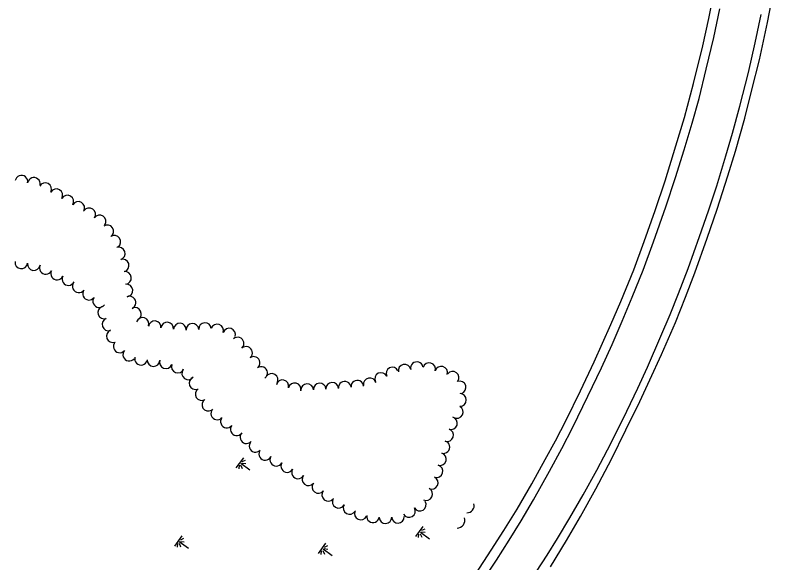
# Model space of a CAD drawing. Extents: x 588843 to 2552415, y 180129 to 269402.
# Drawn here: x 594319.7 to 594759.9, y 182995.6 to 183313.6 of the extents above; entities that cross this region are included whole.
import ezdxf

# ---------------------------------------------------------------- set-up
doc = ezdxf.new("R2010")
doc.units = 0
for name, color, linetype in [('Default', 7, 'Continuous'), ('E_DRN', 7, 'Continuous'), ('E_LAND_TreeLine_P', 7, 'Continuous'), ('E_RDWY', 7, 'Continuous'), ('E_RDWY_Gravel', 7, 'Continuous'), ('E_WTR_Wetland', 7, 'Continuous')]:
    doc.layers.add(name, color=color, linetype=linetype)

# ---------------------------------------------------------------- blocks, each defined once
blk = doc.blocks.new('CULV2')
at = {"layer": 'E_DRN'}
blk.add_arc((19.7, 14.8), 24.6, 216.8699, 323.1301, dxfattribs=at)
blk = doc.blocks.new('MAR')
at = {"layer": 'Default'}
for p, q in [((-0.02, 14.83), (-0.02, 1.62)), ((-7.33, 0), (7.23, 0)), ((-6.08, 3.52), (-2.46, 1.46)), ((-1.37, 2.38), (-3.54, 6.17)), ((1.39, 2.38), (3.55, 6.17)), ((6.1, 3.52), (2.47, 1.46))]:
    blk.add_line(p, q, dxfattribs=at)

msp = doc.modelspace()

# ---------------------------------------------------------------- linework, layer by layer
at = {"layer": 'E_LAND_TreeLine_P'}
for centre, radius, start, end in [((594323.29, 183216.86), 3.67, 350.2238, 170.2238), ((594330.52, 183215.61), 3.67, 350.2238, 170.2238), ((594337.14, 183212.56), 3.67, 331.8349, 151.8349), ((594343.58, 183209.05), 3.67, 329.9133, 149.9133), ((594349.93, 183205.37), 3.67, 329.9133, 149.9133), ((594356.28, 183201.69), 3.67, 329.9133, 149.9133), ((594362.6, 183197.97), 3.67, 325.7864, 145.7864), ((594368.66, 183193.84), 3.67, 325.7864, 145.7864), ((594373.11, 183188.08), 3.67, 304.3864, 124.3864), ((594377.25, 183182.03), 3.67, 304.3864, 124.3864), ((594379.79, 183175.18), 3.67, 287.9728, 107.9728), ((594323.22, 183170.03), 3.67, 171.8674, 351.8674), ((594330.49, 183168.99), 3.67, 171.8674, 351.8674), ((594382.05, 183168.2), 3.67, 287.9728, 107.9728), ((594337.4, 183166.83), 3.67, 153.5928, 333.5928), ((594343.98, 183163.58), 3.67, 153.8663, 333.8663), ((594383.43, 183161.03), 3.67, 276.4981, 96.4981), ((594350.57, 183160.35), 3.67, 153.8663, 333.8663), ((594356.58, 183156.16), 3.67, 144.0367, 324.0367), ((594384.26, 183153.74), 3.67, 276.4981, 96.4981), ((594362.52, 183151.85), 3.67, 144.0367, 324.0367), ((594368.46, 183147.54), 3.67, 144.0367, 324.0367), ((594386.04, 183146.7), 3.67, 293.2161, 113.2161), ((594371.35, 183140.97), 3.67, 109.1923, 289.1923), ((594389.22, 183140.09), 3.67, 296.6015, 116.6015), ((594373.76, 183134.03), 3.67, 109.1923, 289.1923), ((594393.59, 183134.34), 3.67, 341.4321, 161.4321), ((594400.63, 183132.37), 3.67, 354.1292, 174.1292), ((594407.93, 183131.62), 3.67, 354.1292, 174.1292), ((594415.24, 183131.03), 3.67, 355.5991, 175.5991), ((594422.54, 183130.95), 3.65, 3.195, 183.195), ((594429.82, 183131.36), 3.65, 3.195, 183.195), ((594436.93, 183130.55), 3.65, 340.7522, 160.7522), ((594376.37, 183127.18), 3.67, 110.8966, 290.8966), ((594443.82, 183128.14), 3.65, 340.7522, 160.7522), ((594448.82, 183122.91), 3.65, 311.9529, 131.9529), ((594380.37, 183121.28), 3.67, 138.9132, 318.9132), ((594453.69, 183117.48), 3.65, 311.9529, 131.9529), ((594385.9, 183116.46), 3.67, 138.9132, 318.9132), ((594392.72, 183114.07), 3.67, 165.3179, 345.3179), ((594399.99, 183113.33), 3.67, 177.394, 357.394), ((594407.12, 183112.05), 3.67, 159.5838, 339.5838), ((594458.11, 183111.68), 3.65, 306.4464, 126.4464), ((594552.78, 183108.63), 3.65, 12.3257, 192.3257), ((594559.92, 183108.07), 3.65, 343.8113, 163.8113), ((594414, 183109.49), 3.67, 159.5838, 339.5838), ((594420.11, 183105.53), 3.67, 142.8762, 322.8762), ((594462.44, 183105.82), 3.65, 306.4464, 126.4464), ((594538.55, 183105.54), 3.65, 25.8986, 205.8986), ((594545.64, 183107.17), 3.65, 11.147, 191.147), ((594566.93, 183106.04), 3.65, 343.8113, 163.8113), ((594424.33, 183099.9), 3.65, 110.7558, 290.7558), ((594468.49, 183101.85), 3.65, 329.3256, 149.3256), ((594525.37, 183099.33), 3.65, 11.762, 191.762), ((594531.99, 183102.36), 3.65, 25.8986, 205.8986), ((594573.57, 183103.1), 3.65, 322.3706, 142.3706), ((594474.78, 183098.15), 3.65, 346.0197, 166.0197), ((594481.85, 183096.39), 3.65, 346.0197, 166.0197), ((594489.12, 183095.91), 3.65, 3.1701, 183.1701), ((594496.4, 183096.31), 3.65, 3.1701, 183.1701), ((594503.68, 183096.71), 3.65, 3.1701, 183.1701), ((594510.95, 183097.28), 3.65, 4.7834, 184.7834), ((594518.22, 183097.89), 3.65, 4.7834, 184.7834), ((594577.64, 183097.45), 3.65, 287.8795, 107.8795), ((594427.84, 183093.55), 3.65, 122.2197, 302.2197), ((594431.73, 183087.38), 3.65, 122.2197, 302.2197), ((594577.83, 183090.2), 3.65, 269.4021, 89.4021), ((594575.96, 183083.18), 3.65, 241.8353, 61.8353), ((594436.94, 183082.32), 3.65, 138.2687, 318.2687), ((594442.52, 183077.63), 3.65, 142.1403, 322.1403), ((594572.62, 183076.71), 3.65, 252.0251, 72.0251), ((594448.28, 183073.16), 3.65, 142.1403, 322.1403), ((594570.37, 183069.77), 3.65, 252.0251, 72.0251), ((594453.88, 183068.5), 3.65, 136.4587, 316.4587), ((594459.17, 183063.47), 3.65, 136.4587, 316.4587), ((594568.24, 183062.8), 3.65, 253.5624, 73.5624), ((594464.74, 183058.85), 3.65, 152.319, 332.319), ((594566.21, 183055.79), 3.65, 254.1454, 74.1454), ((594471.19, 183055.45), 3.65, 149.8192, 329.8192), ((594477.5, 183051.79), 3.65, 149.8192, 329.8192), ((594564.22, 183048.77), 3.65, 254.1454, 74.1454), ((594483.8, 183048.12), 3.65, 149.8192, 329.8192), ((594489.88, 183044.11), 3.65, 141.7759, 321.7759), ((594495.61, 183039.6), 3.65, 141.7759, 321.7759), ((594561.45, 183042.05), 3.65, 243.9126, 63.9126), ((594501.34, 183035.09), 3.65, 141.7759, 321.7759), ((594558.24, 183035.5), 3.65, 243.9126, 63.9126), ((594507.4, 183031.06), 3.65, 150.3906, 330.3906), ((594513.74, 183027.46), 3.65, 150.3906, 330.3906), ((594554.54, 183029.34), 3.65, 210.2758, 30.2758), ((594520.25, 183024.19), 3.65, 154.8868, 334.8868), ((594548.24, 183025.66), 3.65, 210.2758, 30.2758), ((594527.3, 183022.62), 3.65, 172.5489, 352.5489), ((594534.56, 183022.1), 3.65, 181.6167, 1.6167), ((594541.85, 183022.31), 3.65, 181.6167, 1.6167)]:
    msp.add_arc(centre, radius, start, end, dxfattribs=at)
at = {"layer": 'E_RDWY'}
for points in [[(594591.46, 182985.98), (594598.97, 182997.21), (594606.38, 183008.68), (594613.26, 183019.94), (594620.57, 183032.12), (594629.77, 183048.73), (594636.86, 183061.98), (594643.28, 183074.32), (594652.04, 183092.28), (594659.87, 183108.79), (594666.07, 183122.44), (594671.92, 183135.92), (594677.72, 183149.85), (594684.03, 183165.58), (594690.13, 183181.97), (594697.35, 183202.23), (594702.89, 183219.23), (594707.93, 183235.31), (594712.49, 183250.86), (594716.53, 183265.23), (594720.73, 183282.15), (594725.06, 183300.6), (594728.67, 183317.29)], [(594622.28, 182990.63), (594628.44, 183000.14), (594634.35, 183009.73), (594641.6, 183021.72), (594649.22, 183035.15), (594657.16, 183049.42), (594663.48, 183061.24), (594668.35, 183070.73), (594674.73, 183083.75), (594681.09, 183097.1), (594686.55, 183109.25), (594694.41, 183127.2), (594699.71, 183139.73), (594704.63, 183152.06), (594710.17, 183166.57), (594716.88, 183185.07), (594721.99, 183200.04), (594726.79, 183214.44), (594732.11, 183231.85), (594736.01, 183245.07), (594740.27, 183260.71), (594745.23, 183280.35), (594749.11, 183297.44), (594752.63, 183314)]]:
    msp.add_lwpolyline(points, dxfattribs=at)
at = {"layer": 'E_RDWY_Gravel'}
for points in [[(594586.94, 182989.23), (594595.98, 183002.9), (594603.31, 183014.31), (594611.04, 183026.84), (594619.42, 183041.53), (594627.3, 183055.53), (594633.21, 183066.41), (594639.35, 183078.37), (594647.76, 183095.46), (594655.6, 183112.25), (594665.44, 183133.97), (594671.15, 183147.39), (594678.61, 183165.68), (594684.69, 183182.12), (594691.17, 183200.22), (594696.83, 183217.35), (594703.17, 183237.61), (594708.05, 183254.13), (594713.42, 183273.87), (594718.79, 183295.84), (594722.24, 183311.69), (594726.02, 183331.3)], [(594630.26, 182993.37), (594639.64, 183008.61), (594647.79, 183022.6), (594656.67, 183038.59), (594665.83, 183055.88), (594674.02, 183072.73), (594682.12, 183089.26), (594688, 183101.81), (594694.75, 183116.57), (594702.93, 183135.17), (594708.69, 183149.79), (594714.11, 183163.98), (594721.29, 183184.05), (594727.09, 183200.94), (594733.29, 183220.32), (594737.71, 183234.7), (594743.04, 183253.86), (594747.27, 183270.24), (594751.57, 183287.55), (594756.31, 183309.29), (594759.94, 183328.44)]]:
    msp.add_lwpolyline(points, dxfattribs=at)

# ---------------------------------------------------------------- block references
at = {"layer": 'E_DRN'}
for p, xscale, yscale, rotation in [((594581.85, 183024.72), 0.16581281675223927, 0.16581281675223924, 51.373030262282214), ((594576.14, 183015.69), 0.1882166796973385, 0.1882166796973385, 55.18164613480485)]:
    msp.add_blockref('CULV2', p, dxfattribs=dict(at, xscale=xscale, yscale=yscale, rotation=rotation))
at = {"layer": 'E_WTR_Wetland', "xscale": 0.49999999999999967, "yscale": 0.4999999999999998, "rotation": -126.21810079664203}
for p in [(594449.96, 183053.69), (594554.16, 183013.77), (594414.22, 183008.24), (594497.68, 183003.99)]:
    msp.add_blockref('MAR', p, dxfattribs=at)

doc.saveas('drawing.dxf')
